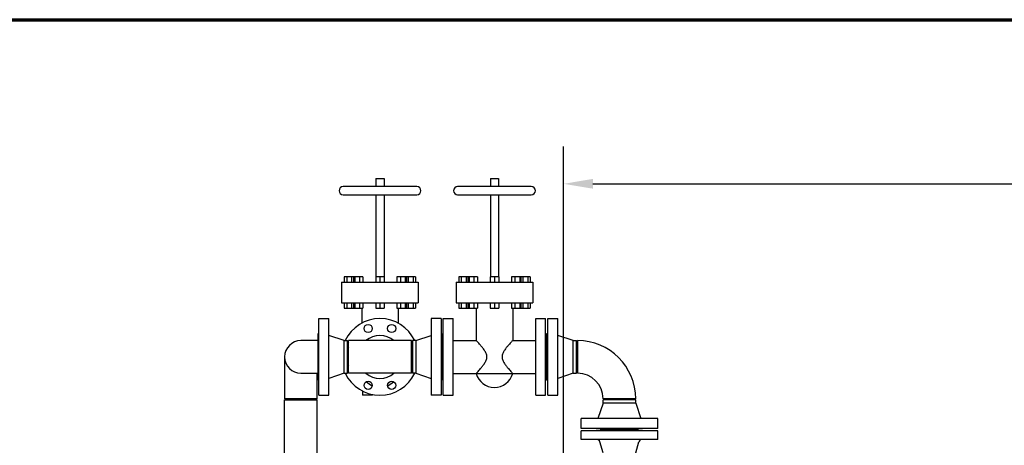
# Model space of a CAD drawing. Header units: inches. Extents: x 24 to 1128, y -94 to 748.
# Tile 496 of 546: x 403 to 509, y 702 to 748. Entities that reach past the tile are written whole.
import ezdxf

# ---------------------------------------------------------------- set-up
doc = ezdxf.new("R2010")
doc.units = ezdxf.units.IN
doc.header["$LTSCALE"] = 32
doc.header["$MEASUREMENT"] = 0
for name, color, linetype, lineweight in [('Border (ANSI)', 7, 'Continuous', 70), ('Dimension (ANSI)', 7, 'Continuous', 25), ('Visible (ANSI)', 7, 'Continuous', 30)]:
    doc.layers.add(name, color=color, linetype=linetype, lineweight=lineweight)
doc.styles.add('Note Text (ANSI)', font='tahoma.ttf')
doc.dimstyles.new('Architectural (ANSI)', dxfattribs={"dimscale": 32, "dimtxt": 0.125, "dimasz": 0.098425, "dimexe": 0.125, "dimexo": 0.0625, "dimgap": 0.031496, "dimtad": 0, "dimtih": 1, "dimtoh": 1, "dimdec": 4, "dimrnd": 1e-08, "dimzin": 3, "dimdsep": 46, "dimlunit": 4, "dimtxsty": 'Note Text (ANSI)', "dimcen": 0.09, "dimdle": 0.393701, "dimclrd": 256, "dimclre": 256, "dimclrt": 256, "dimadec": 0, "dimazin": 3, "dimtfac": 0.96, "dimtofl": 0, "dimtmove": 0, "dimatfit": 3, "dimfxl": 1, "dimfrac": 2, "dimtolj": 1, "dimtzin": 12, "dimlwd": -1, "dimlwe": -1, "dimarcsym": 0})

# ---------------------------------------------------------------- blocks, each defined once
blk = doc.blocks.new('Borders SUPERIOR BORDER')
at = {"layer": 'Border (ANSI)'}
blk.add_line((0.75, 23.375), (35.25, 23.375), dxfattribs=at)
blk = doc.blocks.new('*D18')
at = {"layer": 'Defpoints', "color": 0, "transparency": 16777216}
for p in [(593.6, 730.35), (461.6, 685.87), (593.6, 685.87)]:
    blk.add_point(p, dxfattribs=at)
at = {"layer": 'Dimension (ANSI)', "transparency": 16777216}
for p, q in [((461.6, 687.87), (461.6, 734.35)), ((593.6, 687.87), (593.6, 734.35)), ((464.75, 730.35), (527.86, 730.35)), ((590.45, 730.35), (543.34, 730.35))]:
    blk.add_line(p, q, dxfattribs=at)
for points in [[(464.75, 730.88), (464.75, 729.83), (461.6, 730.35)], [(590.45, 730.88), (590.45, 729.83), (593.6, 730.35)]]:
    blk.add_solid(points, dxfattribs=at)
at = {"layer": 'Dimension (ANSI)', "transparency": 16777216, "insert": (528.87, 732.43), "char_height": 4, "attachment_point": 1, "style": 'Note Text (ANSI)'}
blk.add_mtext('\\A1;11\'-0"', dxfattribs=at)

msp = doc.modelspace()

# ---------------------------------------------------------------- linework, layer by layer
at = {"layer": 'Visible (ANSI)'}
for p, q in [((441.42179, 730.93041), (442.30179, 730.93041)), ((441.42179, 730.93041), (441.42179, 730.05041)), ((442.30179, 730.93041), (442.30179, 730.05041)), ((453.73179, 730.93041), (454.61179, 730.93041)), ((453.73179, 730.93041), (453.73179, 730.05041)), ((454.61179, 730.93041), (454.61179, 730.05041)), ((445.82179, 730.05041), (437.90179, 730.05041)), ((458.13179, 730.05041), (450.21179, 730.05041)), ((437.90179, 729.17041), (445.82179, 729.17041)), ((441.42179, 729.17041), (441.42179, 720.34541)), ((442.30179, 729.17041), (442.30179, 720.34541)), ((450.21179, 729.17041), (458.13179, 729.17041)), ((453.73179, 729.17041), (453.73179, 720.34541)), ((454.61179, 729.17041), (454.61179, 720.34541)), ((437.73679, 719.78541), (445.98679, 719.78541)), ((437.73679, 719.78541), (437.73679, 717.54541)), ((438.02379, 720.34541), (438.02379, 719.78541)), ((438.28779, 720.34541), (438.02379, 720.34541)), ((438.28779, 720.34541), (438.28779, 719.78541)), ((438.81579, 720.34541), (438.28779, 720.34541)), ((438.81579, 720.34541), (438.81579, 719.78541)), ((439.01126, 720.34541), (438.81579, 720.34541)), ((439.01126, 720.34541), (439.01126, 719.78541)), ((439.14792, 720.34541), (439.01126, 720.34541)), ((439.14792, 720.34541), (439.14792, 719.78541)), ((439.65792, 720.34541), (439.14792, 720.34541)), ((439.65792, 720.34541), (439.65792, 719.78541)), ((440.03128, 720.34541), (439.65792, 720.34541)), ((440.03128, 720.34541), (440.03128, 719.78541)), ((441.40453, 720.34541), (441.40453, 719.78541)), ((441.86179, 720.34541), (441.40453, 720.34541)), ((441.86179, 720.34541), (441.86179, 719.78541)), ((442.31905, 720.34541), (441.86179, 720.34541)), ((442.31905, 720.34541), (442.31905, 719.78541)), ((443.69231, 720.34541), (443.69231, 719.78541)), ((444.06566, 720.34541), (443.69231, 720.34541)), ((444.06566, 720.34541), (444.06566, 719.78541)), ((444.57567, 720.34541), (444.06566, 720.34541)), ((444.57567, 720.34541), (444.57567, 719.78541)), ((444.71232, 720.34541), (444.57567, 720.34541)), ((444.71232, 720.34541), (444.71232, 719.78541)), ((444.90779, 720.34541), (444.71232, 720.34541)), ((444.90779, 720.34541), (444.90779, 719.78541)), ((445.43579, 720.34541), (444.90779, 720.34541)), ((445.43579, 720.34541), (445.43579, 719.78541)), ((445.69979, 720.34541), (445.43579, 720.34541)), ((445.69979, 720.34541), (445.69979, 719.78541)), ((445.98679, 719.78541), (445.98679, 717.54541)), ((450.04679, 719.78541), (458.29679, 719.78541)), ((450.04679, 719.78541), (450.04679, 717.54541)), ((450.33379, 720.34541), (450.33379, 719.78541)), ((450.59779, 720.34541), (450.33379, 720.34541)), ((450.59779, 720.34541), (450.59779, 719.78541)), ((451.12579, 720.34541), (450.59779, 720.34541)), ((451.12579, 720.34541), (451.12579, 719.78541)), ((451.32126, 720.34541), (451.12579, 720.34541)), ((451.32126, 720.34541), (451.32126, 719.78541)), ((451.45792, 720.34541), (451.32126, 720.34541)), ((451.45792, 720.34541), (451.45792, 719.78541)), ((451.96792, 720.34541), (451.45792, 720.34541)), ((451.96792, 720.34541), (451.96792, 719.78541)), ((452.34128, 720.34541), (451.96792, 720.34541)), ((452.34128, 720.34541), (452.34128, 719.78541)), ((453.71453, 720.34541), (453.71453, 719.78541)), ((454.17179, 720.34541), (453.71453, 720.34541)), ((454.17179, 720.34541), (454.17179, 719.78541)), ((454.62905, 720.34541), (454.17179, 720.34541)), ((454.62905, 720.34541), (454.62905, 719.78541)), ((456.00231, 720.34541), (456.00231, 719.78541)), ((456.37566, 720.34541), (456.00231, 720.34541)), ((456.37566, 720.34541), (456.37566, 719.78541)), ((456.88567, 720.34541), (456.37566, 720.34541)), ((456.88567, 720.34541), (456.88567, 719.78541)), ((457.02232, 720.34541), (456.88567, 720.34541)), ((457.02232, 720.34541), (457.02232, 719.78541)), ((457.21779, 720.34541), (457.02232, 720.34541)), ((457.21779, 720.34541), (457.21779, 719.78541)), ((457.74579, 720.34541), (457.21779, 720.34541)), ((457.74579, 720.34541), (457.74579, 719.78541)), ((458.00979, 720.34541), (457.74579, 720.34541)), ((458.00979, 720.34541), (458.00979, 719.78541)), ((458.29679, 719.78541), (458.29679, 717.54541)), ((437.73679, 717.54541), (445.98679, 717.54541)), ((438.02379, 717.54541), (438.02379, 716.98541)), ((438.02379, 716.98541), (438.28779, 716.98541)), ((438.28779, 717.54541), (438.28779, 716.98541)), ((438.28779, 716.98541), (438.81579, 716.98541)), ((438.81579, 717.54541), (438.81579, 716.98541)), ((438.81579, 716.98541), (439.01126, 716.98541)), ((439.01126, 717.54541), (439.01126, 716.98541)), ((439.01126, 716.98541), (439.14792, 716.98541)), ((439.14792, 717.54541), (439.14792, 716.98541)), ((439.14792, 716.98541), (439.65792, 716.98541)), ((439.65792, 717.54541), (439.65792, 716.98541)), ((439.65792, 716.98541), (440.03128, 716.98541)), ((439.90379, 716.98541), (439.90379, 715.37109)), ((440.03128, 717.54541), (440.03128, 716.98541)), ((441.40453, 717.54541), (441.40453, 716.98541)), ((441.40453, 716.98541), (441.86179, 716.98541)), ((441.86179, 717.54541), (441.86179, 716.98541)), ((441.86179, 716.98541), (442.31905, 716.98541)), ((442.31905, 717.54541), (442.31905, 716.98541)), ((443.69231, 717.54541), (443.69231, 716.98541)), ((443.69231, 716.98541), (444.06566, 716.98541)), ((443.81979, 716.98541), (443.81979, 715.37109)), ((444.06566, 717.54541), (444.06566, 716.98541)), ((444.06566, 716.98541), (444.57567, 716.98541)), ((444.57567, 717.54541), (444.57567, 716.98541)), ((444.57567, 716.98541), (444.71232, 716.98541)), ((444.71232, 717.54541), (444.71232, 716.98541)), ((444.71232, 716.98541), (444.90779, 716.98541)), ((444.90779, 717.54541), (444.90779, 716.98541)), ((444.90779, 716.98541), (445.43579, 716.98541)), ((445.43579, 717.54541), (445.43579, 716.98541)), ((445.43579, 716.98541), (445.69979, 716.98541)), ((445.69979, 717.54541), (445.69979, 716.98541)), ((450.04679, 717.54541), (458.29679, 717.54541)), ((450.33379, 717.54541), (450.33379, 716.98541)), ((450.33379, 716.98541), (450.59779, 716.98541)), ((450.59779, 717.54541), (450.59779, 716.98541)), ((450.59779, 716.98541), (451.12579, 716.98541)), ((451.12579, 717.54541), (451.12579, 716.98541)), ((451.12579, 716.98541), (451.32126, 716.98541)), ((451.32126, 717.54541), (451.32126, 716.98541)), ((451.32126, 716.98541), (451.45792, 716.98541)), ((451.45792, 717.54541), (451.45792, 716.98541)), ((451.45792, 716.98541), (451.96792, 716.98541)), ((451.96792, 717.54541), (451.96792, 716.98541)), ((451.96792, 716.98541), (452.34128, 716.98541)), ((452.21379, 716.98541), (452.21379, 713.52041)), ((452.34128, 717.54541), (452.34128, 716.98541)), ((453.71453, 717.54541), (453.71453, 716.98541)), ((453.71453, 716.98541), (454.17179, 716.98541)), ((454.17179, 717.54541), (454.17179, 716.98541)), ((454.17179, 716.98541), (454.62905, 716.98541)), ((454.62905, 717.54541), (454.62905, 716.98541)), ((456.00231, 717.54541), (456.00231, 716.98541)), ((456.00231, 716.98541), (456.37566, 716.98541)), ((456.12979, 716.98541), (456.12979, 713.52041)), ((456.37566, 717.54541), (456.37566, 716.98541)), ((456.37566, 716.98541), (456.88567, 716.98541)), ((456.88567, 717.54541), (456.88567, 716.98541)), ((456.88567, 716.98541), (457.02232, 716.98541)), ((457.02232, 717.54541), (457.02232, 716.98541)), ((457.02232, 716.98541), (457.21779, 716.98541)), ((457.21779, 717.54541), (457.21779, 716.98541)), ((457.21779, 716.98541), (457.74579, 716.98541)), ((457.74579, 717.54541), (457.74579, 716.98541)), ((457.74579, 716.98541), (458.00979, 716.98541)), ((458.00979, 717.54541), (458.00979, 716.98541)), ((435.29679, 707.61541), (435.29679, 715.86541)), ((435.29679, 715.86541), (436.35679, 715.86541)), ((436.35679, 707.61541), (436.35679, 715.86541)), ((447.36679, 715.86541), (447.36679, 707.61541)), ((448.42679, 715.86541), (447.36679, 715.86541)), ((448.42679, 715.86541), (448.42679, 707.61541)), ((448.67179, 707.61541), (448.67179, 715.86541)), ((448.67179, 715.86541), (449.73179, 715.86541)), ((449.73179, 707.61541), (449.73179, 715.86541)), ((458.61179, 707.61541), (458.61179, 715.86541)), ((458.61179, 715.86541), (459.67179, 715.86541)), ((459.67179, 707.61541), (459.67179, 715.86541)), ((459.91679, 707.61541), (459.91679, 715.86541)), ((459.91679, 715.86541), (460.97679, 715.86541)), ((460.97679, 707.61541), (460.97679, 715.86541)), ((435.23679, 713.49041), (433.36679, 713.49041)), ((435.23679, 709.24041), (435.23679, 714.24041)), ((435.23679, 714.24041), (435.29679, 714.24041)), ((438.01679, 713.49041), (436.35679, 714.05041)), ((438.01679, 709.99041), (438.01679, 713.49041)), ((438.01679, 713.49041), (438.35679, 713.49041)), ((438.35679, 709.99041), (438.35679, 713.49041)), ((438.48179, 709.99041), (438.48179, 713.49041)), ((445.24179, 713.49041), (438.48179, 713.49041)), ((445.24179, 709.99041), (445.24179, 713.49041)), ((445.36679, 713.49041), (445.36679, 709.99041)), ((445.70679, 713.49041), (445.36679, 713.49041)), ((445.70679, 713.49041), (447.36679, 714.05041)), ((445.70679, 713.49041), (445.70679, 709.99041)), ((448.48679, 714.24041), (448.42679, 714.24041)), ((448.48679, 714.24041), (448.48679, 709.24041)), ((448.61179, 709.24041), (448.61179, 714.24041)), ((448.61179, 714.24041), (448.67179, 714.24041)), ((449.73179, 713.52041), (452.21379, 713.52041)), ((456.12979, 713.52041), (458.61179, 713.52041)), ((459.67179, 714.24041), (459.73179, 714.24041)), ((459.73179, 709.24041), (459.73179, 714.24041)), ((459.85679, 709.24041), (459.85679, 714.24041)), ((459.85679, 714.24041), (459.91679, 714.24041)), ((462.63679, 713.49041), (460.97679, 714.05041)), ((462.63679, 709.99041), (462.63679, 713.49041)), ((462.63679, 713.49041), (462.97679, 713.49041)), ((462.97679, 709.99041), (462.97679, 713.49041)), ((463.10179, 713.49041), (463.10179, 709.99041)), ((431.61679, 711.74041), (431.61679, 707.24041)), ((433.36679, 709.99041), (435.23679, 709.99041)), ((435.11679, 707.24041), (435.11679, 709.99041)), ((435.23679, 709.24041), (435.29679, 709.24041)), ((438.01679, 709.99041), (436.35679, 709.43041)), ((438.01679, 709.99041), (438.35679, 709.99041)), ((445.24179, 709.99041), (438.48179, 709.99041)), ((445.70679, 709.99041), (445.36679, 709.99041)), ((445.70679, 709.99041), (447.36679, 709.43041)), ((448.48679, 709.24041), (448.42679, 709.24041)), ((448.61179, 709.24041), (448.67179, 709.24041)), ((449.73179, 709.96041), (452.21379, 709.96041)), ((452.21379, 709.96041), (456.12979, 709.96041)), ((456.12979, 709.96041), (458.61179, 709.96041)), ((459.67179, 709.24041), (459.73179, 709.24041)), ((459.85679, 709.24041), (459.91679, 709.24041)), ((462.63679, 709.99041), (460.97679, 709.43041)), ((462.63679, 709.99041), (462.97679, 709.99041)), ((435.11679, 707.24041), (431.61679, 707.24041)), ((431.61679, 707.11541), (435.11679, 707.11541)), ((431.61679, 698.73641), (431.61679, 707.11541)), ((435.11679, 698.73641), (435.11679, 707.11541)), ((435.29679, 707.61541), (436.35679, 707.61541)), ((439.99179, 708.06363), (439.99179, 707.61541)), ((441.05179, 707.61541), (439.99179, 707.61541)), ((441.05179, 707.69572), (441.05179, 707.61541)), ((448.42679, 707.61541), (447.36679, 707.61541)), ((448.67179, 707.61541), (449.73179, 707.61541)), ((458.61179, 707.61541), (459.67179, 707.61541)), ((459.91679, 707.61541), (460.97679, 707.61541)), ((469.35179, 707.24041), (465.85179, 707.24041)), ((469.35179, 707.11541), (465.85179, 707.11541)), ((465.85179, 706.77541), (465.85179, 707.11541)), ((469.35179, 706.77541), (469.35179, 707.11541)), ((465.85179, 706.77541), (465.29179, 705.11541)), ((469.35179, 706.77541), (465.85179, 706.77541)), ((469.35179, 706.77541), (469.91179, 705.11541)), ((471.72679, 705.11541), (463.47679, 705.11541)), ((463.47679, 704.05541), (463.47679, 705.11541)), ((471.72679, 704.05541), (471.72679, 705.11541)), ((471.72679, 704.05541), (463.47679, 704.05541)), ((465.10179, 703.99541), (465.10179, 704.05541)), ((470.10179, 703.99541), (465.10179, 703.99541)), ((469.66429, 703.87041), (465.53929, 703.87041)), ((465.53929, 703.80791), (465.53929, 703.87041)), ((469.66429, 703.80791), (469.66429, 703.87041)), ((470.10179, 703.99541), (470.10179, 704.05541)), ((471.72679, 703.80791), (463.47679, 703.80791)), ((463.47679, 702.87041), (463.47679, 703.80791)), ((471.72679, 702.87041), (463.47679, 702.87041)), ((471.72679, 702.87041), (471.72679, 703.80791)), ((465.84068, 701.43555), (465.50714, 702.59877)), ((469.3629, 701.43555), (469.69645, 702.59877))]:
    msp.add_line(p, q, dxfattribs=at)
for centre in [(440.59511, 714.79845), (443.12847, 714.79845), (440.59511, 708.68237), (443.12847, 708.68237)]:
    msp.add_circle(centre, 0.4375, dxfattribs=at)
for centre, radius, start, end in [((437.90179, 729.61041), 0.44, 90, 270), ((445.82179, 729.61041), 0.44, 270, 90), ((450.21179, 729.61041), 0.44, 90, 270), ((458.13179, 729.61041), 0.44, 270, 90), ((441.86179, 711.74041), 4.125, 25.1027208, 154.8972792), ((433.36679, 711.74041), 1.75, 90, 270), ((441.86179, 711.74041), 2.31, 49.2509456, 130.7490544), ((463.10179, 707.24041), 6.25, 0, 90), ((438.80375, 713.00709), 0.4375, 137.3838028, 222.6161972), ((444.91983, 713.00709), 0.4375, 317.3838028, 42.6161972), ((438.80375, 710.47373), 0.4375, 137.3838028, 222.6161972), ((444.91983, 710.47373), 0.4375, 317.3838028, 42.6161972), ((441.86179, 711.74041), 4.125, 205.1027208, 334.8972792), ((441.86179, 711.74041), 2.31, 229.2509456, 310.7490544), ((454.17179, 710.48833), 2.02792, 195.0894267, 344.9105733), ((463.10179, 707.24041), 2.75, 0, 90), ((441.86179, 710.48833), 2.02792, 224.1116713, 245.7975396), ((441.86179, 710.48833), 2.02792, 294.2024604, 315.8883287), ((465.14666, 702.49541), 0.375, 16, 90), ((470.05692, 702.49541), 0.375, 90, 164)]:
    msp.add_arc(centre, radius, start, end, dxfattribs=at)
for points, knots in [([(452.34858, 713.37097), (452.34738, 713.37232), (452.34618, 713.37366), (452.30297, 713.42195), (452.26966, 713.4588), (452.22506, 713.50804), (452.21379, 713.52041), (452.21379, 713.52041)], [36.348327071, 36.348327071, 36.348327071, 36.348327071, 36.3743495, 36.3743495, 37.290555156, 37.290555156, 38.206760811, 38.206760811, 38.206760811, 38.206760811]), ([(452.64192, 713.03469), (452.59078, 713.09513), (452.54047, 713.15339), (452.43939, 713.26906), (452.38988, 713.32479), (452.34858, 713.37097)], [34.69159436, 34.69159436, 34.69159436, 34.69159436, 35.458143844, 35.458143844, 36.348327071, 36.348327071, 36.348327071, 36.348327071]), ([(455.995, 713.37097), (455.9537, 713.32479), (455.9042, 713.26906), (455.80311, 713.15339), (455.7528, 713.09513), (455.70167, 713.03469)], [24.782490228, 24.782490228, 24.782490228, 24.782490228, 25.672673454, 25.672673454, 26.439222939, 26.439222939, 26.439222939, 26.439222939]), ([(456.12979, 713.52041), (456.12979, 713.52041), (456.11852, 713.50804), (456.07392, 713.4588), (456.04062, 713.42195), (455.99741, 713.37366), (455.99621, 713.37232), (455.995, 713.37097)], [22.924056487, 22.924056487, 22.924056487, 22.924056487, 23.840262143, 23.840262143, 24.756467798, 24.756467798, 24.782490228, 24.782490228, 24.782490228, 24.782490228]), ([(452.64192, 710.44613), (452.6519, 710.45793), (452.66191, 710.46982), (452.73851, 710.56109), (452.81065, 710.64912), (452.95683, 710.83799), (453.03092, 710.93875), (453.16778, 711.14956), (453.23053, 711.25913), (453.3248, 711.4893), (453.35609, 711.60995), (453.35609, 711.74041), (453.35609, 711.87087), (453.3248, 711.99152), (453.23053, 712.22169), (453.16778, 712.33126), (453.03092, 712.54207), (452.95683, 712.64283), (452.81065, 712.8317), (452.73851, 712.91972), (452.66191, 713.011), (452.6519, 713.02289), (452.64192, 713.03469)], [26.439222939, 26.439222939, 26.439222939, 26.439222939, 26.58887911, 26.58887911, 27.583011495, 27.583011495, 28.57714388, 28.57714388, 29.571276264, 29.571276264, 30.565408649, 30.565408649, 30.565408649, 31.559541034, 31.559541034, 32.553673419, 32.553673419, 33.547805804, 33.547805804, 34.541938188, 34.541938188, 34.69159436, 34.69159436, 34.69159436, 34.69159436]), ([(455.70167, 713.03469), (455.69168, 713.02289), (455.68167, 713.011), (455.60507, 712.91972), (455.53293, 712.8317), (455.38676, 712.64283), (455.31266, 712.54207), (455.1758, 712.33126), (455.11305, 712.22169), (455.01878, 711.99152), (454.98749, 711.87087), (454.98749, 711.74041), (454.98749, 711.60995), (455.01878, 711.4893), (455.11305, 711.25913), (455.1758, 711.14956), (455.31266, 710.93875), (455.38676, 710.83799), (455.53293, 710.64912), (455.60507, 710.56109), (455.68167, 710.46982), (455.69168, 710.45793), (455.70167, 710.44613)], [26.439222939, 26.439222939, 26.439222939, 26.439222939, 26.58887911, 26.58887911, 27.583011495, 27.583011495, 28.57714388, 28.57714388, 29.571276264, 29.571276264, 30.565408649, 30.565408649, 30.565408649, 31.559541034, 31.559541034, 32.553673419, 32.553673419, 33.547805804, 33.547805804, 34.541938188, 34.541938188, 34.69159436, 34.69159436, 34.69159436, 34.69159436]), ([(452.34858, 710.10985), (452.38988, 710.15603), (452.43939, 710.21176), (452.54047, 710.32742), (452.59078, 710.38569), (452.64192, 710.44613)], [24.782490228, 24.782490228, 24.782490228, 24.782490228, 25.672673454, 25.672673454, 26.439222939, 26.439222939, 26.439222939, 26.439222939]), ([(455.70167, 710.44613), (455.7528, 710.38569), (455.80311, 710.32742), (455.9042, 710.21176), (455.9537, 710.15603), (455.995, 710.10985)], [34.69159436, 34.69159436, 34.69159436, 34.69159436, 35.458143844, 35.458143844, 36.348327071, 36.348327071, 36.348327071, 36.348327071]), ([(452.21379, 709.96041), (452.21379, 709.96041), (452.22506, 709.97278), (452.26966, 710.02202), (452.30297, 710.05887), (452.34618, 710.10716), (452.34738, 710.1085), (452.34858, 710.10985)], [22.924056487, 22.924056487, 22.924056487, 22.924056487, 23.840262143, 23.840262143, 24.756467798, 24.756467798, 24.782490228, 24.782490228, 24.782490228, 24.782490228]), ([(455.995, 710.10985), (455.99621, 710.1085), (455.99741, 710.10716), (456.04062, 710.05887), (456.07392, 710.02202), (456.11852, 709.97278), (456.12979, 709.96041), (456.12979, 709.96041)], [36.348327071, 36.348327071, 36.348327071, 36.348327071, 36.3743495, 36.3743495, 37.290555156, 37.290555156, 38.206760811, 38.206760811, 38.206760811, 38.206760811])]:
    msp.add_open_spline(points, degree=3, knots=knots, dxfattribs=at)

# ---------------------------------------------------------------- block references
at = {"xscale": 32, "yscale": 32, "zscale": 32}
msp.add_blockref('Borders SUPERIOR BORDER', (0, 0), dxfattribs=at)

# ---------------------------------------------------------------- dimensions: what is measured, and where the dimension line sits
at = {"layer": 'Dimension (ANSI)'}
dim = msp.add_linear_dim(base=(593.60179, 730.35104), p1=(461.60179, 685.87041), p2=(593.60179, 685.87041), angle=180, dimstyle='Architectural (ANSI)', override={"dimgap": 0.031496, "dimtih": 0, "dimtoh": 0, "dimdec": 4, "dimlfac": 1, "dimtol": 0, "dimlim": 0, "dimtp": 0, "dimtm": 0, "dimtdec": 2, "dimatfit": 1}, dxfattribs=at)
dim.commit()
dim.dimension.update_dxf_attribs({"geometry": '*D18', "text_midpoint": (535.60179, 730.35104), "dimtype": 160})

doc.saveas('drawing.dxf')
